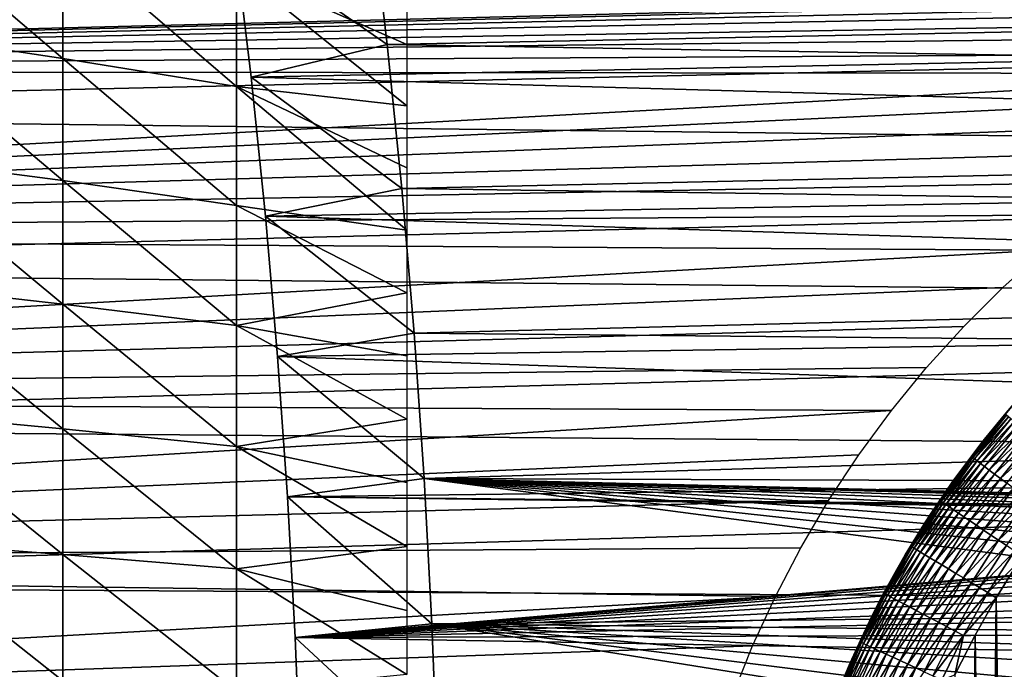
# Model space of a CAD drawing. Header units: millimetres. Extents: x -161 to 161, y -94 to 1149.
# Tile 624 of 656: x 140.07 to 144.98, y -55.59 to -52.35. Entities that reach past the tile are written whole.
import ezdxf

# ---------------------------------------------------------------- set-up
doc = ezdxf.new("R2010")
doc.units = ezdxf.units.MM
doc.header["$LTSCALE"] = 81.481481
for name, color, linetype in [('377', 7, 'CONTINUOUS'), ('378', 7, 'CONTINUOUS'), ('380', 7, 'CONTINUOUS'), ('384', 7, 'CONTINUOUS'), ('387', 7, 'CONTINUOUS'), ('389', 7, 'CONTINUOUS'), ('391', 7, 'CONTINUOUS')]:
    doc.layers.add(name, color=color, linetype=linetype)

msp = doc.modelspace()

# ---------------------------------------------------------------- linework, layer by layer
at = {"layer": '377', "color": 7, "linetype": 'CONTINUOUS', "true_color": 0xaaaaaa}
for points in [[(139.3975, -52.4063, -16.2535), (139.3975, -51.7875, -16.0445), (140.2805, -52.5383, -15.8363), (139.3975, -52.4063, -16.2535)], [(140.2805, -52.5383, -15.8363), (139.3975, -51.7875, -16.0445), (140.2805, -51.9354, -15.6327), (140.2805, -52.5383, -15.8363)], [(140.2805, -52.5383, -15.8363), (140.2805, -51.9354, -15.6327), (141.1485, -52.679, -15.3917), (140.2805, -52.5383, -15.8363)], [(141.1485, -52.679, -15.3917), (140.2805, -51.9354, -15.6327), (141.1485, -52.093, -15.1938), (141.1485, -52.679, -15.3917)], [(141.1485, -52.679, -15.3917), (141.1485, -52.093, -15.1938), (142, -52.7755, -14.9039), (141.1485, -52.679, -15.3917)], [(142, -52.7755, -14.9039), (141.1485, -52.093, -15.1938), (142, -52.4685, -14.802), (142, -52.7755, -14.9039)], [(142, -52.4685, -14.802), (141.1485, -52.093, -15.1938), (142, -52.1636, -14.6939), (142, -52.4685, -14.802)], [(139.3975, -53.0326, -16.4386), (139.3975, -52.4063, -16.2535), (140.2805, -53.1485, -16.0166), (139.3975, -53.0326, -16.4386)], [(140.2805, -53.1485, -16.0166), (139.3975, -52.4063, -16.2535), (140.2805, -52.5383, -15.8363), (140.2805, -53.1485, -16.0166)], [(140.2805, -53.1485, -16.0166), (140.2805, -52.5383, -15.8363), (141.1485, -53.2721, -15.567), (140.2805, -53.1485, -16.0166)], [(141.1485, -53.2721, -15.567), (140.2805, -52.5383, -15.8363), (141.1485, -52.679, -15.3917), (141.1485, -53.2721, -15.567)], [(141.1485, -53.2721, -15.567), (141.1485, -52.679, -15.3917), (142, -53.3954, -15.0885), (141.1485, -53.2721, -15.567)], [(142, -53.3954, -15.0885), (141.1485, -52.679, -15.3917), (142, -53.0845, -14.9994), (142, -53.3954, -15.0885)], [(142, -53.0845, -14.9994), (141.1485, -52.679, -15.3917), (142, -52.7755, -14.9039), (142, -53.0845, -14.9994)], [(139.3975, -53.6656, -16.5995), (139.3975, -53.0326, -16.4386), (140.2805, -53.7653, -16.1735), (139.3975, -53.6656, -16.5995)], [(140.2805, -53.7653, -16.1735), (139.3975, -53.0326, -16.4386), (140.2805, -53.1485, -16.0166), (140.2805, -53.7653, -16.1735)], [(140.2805, -53.7653, -16.1735), (140.2805, -53.1485, -16.0166), (141.1485, -53.8715, -15.7194), (140.2805, -53.7653, -16.1735)], [(141.1485, -53.8715, -15.7194), (140.2805, -53.1485, -16.0166), (141.1485, -53.2721, -15.567), (141.1485, -53.8715, -15.7194)], [(141.1485, -53.8715, -15.7194), (141.1485, -53.2721, -15.567), (142, -53.7082, -15.1711), (141.1485, -53.8715, -15.7194)], [(142, -53.7082, -15.1711), (141.1485, -53.2721, -15.567), (142, -53.3954, -15.0885), (142, -53.7082, -15.1711)], [(139.3975, -54.3042, -16.7361), (139.3975, -53.6656, -16.5995), (140.2805, -54.3875, -16.3066), (139.3975, -54.3042, -16.7361)], [(140.2805, -54.3875, -16.3066), (139.3975, -53.6656, -16.5995), (140.2805, -53.7653, -16.1735), (140.2805, -54.3875, -16.3066)], [(142, -54.0225, -15.2473), (141.1485, -53.8715, -15.7194), (142, -53.7082, -15.1711), (142, -54.0225, -15.2473)], [(140.2805, -54.3875, -16.3066), (140.2805, -53.7653, -16.1735), (141.1485, -54.4763, -15.8488), (140.2805, -54.3875, -16.3066)], [(141.1485, -54.4763, -15.8488), (140.2805, -53.7653, -16.1735), (141.1485, -53.8715, -15.7194), (141.1485, -54.4763, -15.8488)], [(141.1485, -54.4763, -15.8488), (141.1485, -53.8715, -15.7194), (142, -54.3384, -15.3169), (141.1485, -54.4763, -15.8488)], [(142, -54.3384, -15.3169), (141.1485, -53.8715, -15.7194), (142, -54.0225, -15.2473), (142, -54.3384, -15.3169)], [(139.3975, -54.9476, -16.8482), (139.3975, -54.3042, -16.7361), (140.2805, -55.0144, -16.4157), (139.3975, -54.9476, -16.8482)], [(140.2805, -55.0144, -16.4157), (139.3975, -54.3042, -16.7361), (140.2805, -54.3875, -16.3066), (140.2805, -55.0144, -16.4157)], [(142, -54.6556, -15.38), (141.1485, -54.4763, -15.8488), (142, -54.3384, -15.3169), (142, -54.6556, -15.38)], [(140.2805, -55.0144, -16.4157), (140.2805, -54.3875, -16.3066), (141.1485, -55.0856, -15.9549), (140.2805, -55.0144, -16.4157)], [(141.1485, -55.0856, -15.9549), (140.2805, -54.3875, -16.3066), (141.1485, -54.4763, -15.8488), (141.1485, -55.0856, -15.9549)], [(141.1485, -55.0856, -15.9549), (141.1485, -54.4763, -15.8488), (142, -54.9741, -15.4366), (141.1485, -55.0856, -15.9549)], [(142, -54.9741, -15.4366), (141.1485, -54.4763, -15.8488), (142, -54.6556, -15.38), (142, -54.9741, -15.4366)], [(139.3975, -55.5949, -16.9355), (139.3975, -54.9476, -16.8482), (140.2805, -55.6451, -16.5008), (139.3975, -55.5949, -16.9355)], [(140.2805, -55.6451, -16.5008), (139.3975, -54.9476, -16.8482), (140.2805, -55.0144, -16.4157), (140.2805, -55.6451, -16.5008)], [(142, -55.2937, -15.4865), (141.1485, -55.0856, -15.9549), (142, -54.9741, -15.4366), (142, -55.2937, -15.4865)], [(140.2805, -55.6451, -16.5008), (140.2805, -55.0144, -16.4157), (141.1485, -55.6985, -16.0376), (140.2805, -55.6451, -16.5008)], [(141.1485, -55.6985, -16.0376), (140.2805, -55.0144, -16.4157), (141.1485, -55.0856, -15.9549), (141.1485, -55.6985, -16.0376)], [(141.1485, -55.6985, -16.0376), (141.1485, -55.0856, -15.9549), (142, -55.6142, -15.5298), (141.1485, -55.6985, -16.0376)], [(142, -55.6142, -15.5298), (141.1485, -55.0856, -15.9549), (142, -55.2937, -15.4865), (142, -55.6142, -15.5298)]]:
    msp.add_3dface(points, dxfattribs=at)
at = {"layer": '378', "color": 7, "linetype": 'CONTINUOUS', "true_color": 0xaaaaaa}
for points in [[(131.8, -52.5986, 21.6421), (148.5176, -52.1782, 21.5418), (131.8, -51.7909, 21.4418), (131.8, -52.5986, 21.6421)], [(141.8174, -51.7564, -21.5324), (160.3087, -52.098, -21.6217), (141.9013, -52.4694, -21.7123), (141.8174, -51.7564, -21.5324)], [(160.3087, -52.098, -21.6217), (160.3087, -52.7814, -21.783), (141.9013, -52.4694, -21.7123), (160.3087, -52.098, -21.6217)], [(148.2377, -52.1992, 21.547), (148.5176, -52.1782, 21.5418), (131.8, -52.5986, 21.6421), (148.2377, -52.1992, 21.547)], [(147.9604, -52.2339, 21.5556), (148.2377, -52.1992, 21.547), (131.8, -52.5986, 21.6421), (147.9604, -52.2339, 21.5556)], [(147.6855, -52.2825, 21.5675), (147.9604, -52.2339, 21.5556), (131.8, -52.5986, 21.6421), (147.6855, -52.2825, 21.5675)], [(147.412, -52.3452, 21.5827), (147.6855, -52.2825, 21.5675), (131.8, -52.5986, 21.6421), (147.412, -52.3452, 21.5827)], [(147.1407, -52.4218, 21.601), (147.412, -52.3452, 21.5827), (131.8, -52.5986, 21.6421), (147.1407, -52.4218, 21.601)], [(146.8737, -52.5117, 21.6221), (147.1407, -52.4218, 21.601), (131.8, -52.5986, 21.6421), (146.8737, -52.5117, 21.6221)], [(141.9013, -52.4694, -21.7123), (160.3087, -52.7814, -21.783), (141.974, -53.1877, -21.8682), (141.9013, -52.4694, -21.7123)], [(146.6131, -52.6144, 21.6457), (146.8737, -52.5117, 21.6221), (131.8, -52.5986, 21.6421), (146.6131, -52.6144, 21.6457)], [(131.8, -53.4132, 21.812), (146.6131, -52.6144, 21.6457), (131.8, -52.5986, 21.6421), (131.8, -53.4132, 21.812)], [(146.3572, -52.7308, 21.6718), (146.6131, -52.6144, 21.6457), (131.8, -53.4132, 21.812), (146.3572, -52.7308, 21.6718)], [(146.1067, -52.8603, 21.7002), (146.3572, -52.7308, 21.6718), (131.8, -53.4132, 21.812), (146.1067, -52.8603, 21.7002)], [(160.3087, -52.7814, -21.783), (160.3087, -53.4433, -21.9177), (141.974, -53.1877, -21.8682), (160.3087, -52.7814, -21.783)], [(145.8636, -53.0018, 21.7302), (146.1067, -52.8603, 21.7002), (131.8, -53.4132, 21.812), (145.8636, -53.0018, 21.7302)], [(145.6298, -53.1543, 21.7615), (145.8636, -53.0018, 21.7302), (131.8, -53.4132, 21.812), (145.6298, -53.1543, 21.7615)], [(145.4036, -53.3192, 21.7941), (145.6298, -53.1543, 21.7615), (131.8, -53.4132, 21.812), (145.4036, -53.3192, 21.7941)], [(141.974, -53.1877, -21.8682), (160.3087, -53.4433, -21.9177), (142.0355, -53.91, -22.0002), (141.974, -53.1877, -21.8682)], [(145.1858, -53.4957, 21.8275), (145.4036, -53.3192, 21.7941), (131.8, -53.4132, 21.812), (145.1858, -53.4957, 21.8275)], [(131.8, -54.2336, 21.9514), (145.1858, -53.4957, 21.8275), (131.8, -53.4132, 21.812), (131.8, -54.2336, 21.9514)], [(160.3087, -53.4433, -21.9177), (160.3087, -54.0832, -22.0283), (142.0355, -53.91, -22.0002), (160.3087, -53.4433, -21.9177)], [(144.9782, -53.6819, 21.8612), (145.1858, -53.4957, 21.8275), (131.8, -54.2336, 21.9514), (144.9782, -53.6819, 21.8612)], [(144.782, -53.8767, 21.8947), (144.9782, -53.6819, 21.8612), (131.8, -54.2336, 21.9514), (144.782, -53.8767, 21.8947)], [(144.5959, -54.082, 21.9281), (144.782, -53.8767, 21.8947), (131.8, -54.2336, 21.9514), (144.5959, -54.082, 21.9281)], [(142.0355, -53.91, -22.0002), (160.3087, -54.0832, -22.0283), (142.0859, -54.6345, -22.1081), (142.0355, -53.91, -22.0002)], [(144.4205, -54.2963, 21.9608), (144.5959, -54.082, 21.9281), (131.8, -54.2336, 21.9514), (144.4205, -54.2963, 21.9608)], [(160.3087, -54.0832, -22.0283), (160.3087, -54.7035, -22.1172), (142.0859, -54.6345, -22.1081), (160.3087, -54.0832, -22.0283)], [(131.8, -55.0586, 22.0601), (144.4205, -54.2963, 21.9608), (131.8, -54.2336, 21.9514), (131.8, -55.0586, 22.0601)], [(144.2572, -54.5179, 21.9924), (144.4205, -54.2963, 21.9608), (131.8, -55.0586, 22.0601), (144.2572, -54.5179, 21.9924)], [(144.1064, -54.7458, 22.0226), (144.2572, -54.5179, 21.9924), (131.8, -55.0586, 22.0601), (144.1064, -54.7458, 22.0226)], [(142.0859, -54.6345, -22.1081), (160.3087, -54.7035, -22.1172), (148.8557, -54.8006, -22.1295), (142.0859, -54.6345, -22.1081)], [(142.125, -55.3602, -22.1921), (142.0859, -54.6345, -22.1081), (147.2095, -55.3068, -22.1866), (142.125, -55.3602, -22.1921)], [(147.2095, -55.3068, -22.1866), (142.0859, -54.6345, -22.1081), (147.3561, -55.2097, -22.1766), (147.2095, -55.3068, -22.1866)], [(147.3561, -55.2097, -22.1766), (142.0859, -54.6345, -22.1081), (147.5072, -55.1228, -22.1672), (147.3561, -55.2097, -22.1766)], [(147.5072, -55.1228, -22.1672), (142.0859, -54.6345, -22.1081), (147.6641, -55.0456, -22.1586), (147.5072, -55.1228, -22.1672)], [(147.6641, -55.0456, -22.1586), (142.0859, -54.6345, -22.1081), (147.8259, -54.9783, -22.1509), (147.6641, -55.0456, -22.1586)], [(147.8259, -54.9783, -22.1509), (142.0859, -54.6345, -22.1081), (147.9911, -54.9217, -22.1442), (147.8259, -54.9783, -22.1509)], [(147.9911, -54.9217, -22.1442), (142.0859, -54.6345, -22.1081), (148.1603, -54.8757, -22.1387), (147.9911, -54.9217, -22.1442)], [(148.1603, -54.8757, -22.1387), (142.0859, -54.6345, -22.1081), (148.3333, -54.8402, -22.1344), (148.1603, -54.8757, -22.1387)], [(148.3333, -54.8402, -22.1344), (142.0859, -54.6345, -22.1081), (148.5074, -54.8157, -22.1313), (148.3333, -54.8402, -22.1344)], [(148.5074, -54.8157, -22.1313), (142.0859, -54.6345, -22.1081), (148.6811, -54.8026, -22.1297), (148.5074, -54.8157, -22.1313)], [(148.6811, -54.8026, -22.1297), (142.0859, -54.6345, -22.1081), (148.8557, -54.8006, -22.1295), (148.6811, -54.8026, -22.1297)], [(143.9675, -54.9818, 22.0513), (144.1064, -54.7458, 22.0226), (131.8, -55.0586, 22.0601), (143.9675, -54.9818, 22.0513)], [(143.8409, -55.2243, 22.0781), (143.9675, -54.9818, 22.0513), (131.8, -55.0586, 22.0601), (143.8409, -55.2243, 22.0781)], [(131.8, -55.8871, 22.1378), (143.8409, -55.2243, 22.0781), (131.8, -55.0586, 22.0601), (131.8, -55.8871, 22.1378)], [(143.7274, -55.4712, 22.1027), (143.8409, -55.2243, 22.0781), (131.8, -55.8871, 22.1378), (143.7274, -55.4712, 22.1027)], [(147.0694, -55.4129, -22.1971), (142.125, -55.3602, -22.1921), (147.2095, -55.3068, -22.1866), (147.0694, -55.4129, -22.1971)], [(142.153, -56.0879, -22.252), (142.125, -55.3602, -22.1921), (146.4888, -56.0599, -22.2501), (142.153, -56.0879, -22.252)], [(146.4888, -56.0599, -22.2501), (142.125, -55.3602, -22.1921), (146.588, -55.9161, -22.2399), (146.4888, -56.0599, -22.2501)], [(146.588, -55.9161, -22.2399), (142.125, -55.3602, -22.1921), (146.6959, -55.7793, -22.2294), (146.588, -55.9161, -22.2399)], [(146.6959, -55.7793, -22.2294), (142.125, -55.3602, -22.1921), (146.8128, -55.6491, -22.2187), (146.6959, -55.7793, -22.2294)], [(146.8128, -55.6491, -22.2187), (142.125, -55.3602, -22.1921), (146.9375, -55.5268, -22.2078), (146.8128, -55.6491, -22.2187)], [(146.9375, -55.5268, -22.2078), (142.125, -55.3602, -22.1921), (147.0694, -55.4129, -22.1971), (146.9375, -55.5268, -22.2078)], [(143.6273, -55.7221, 22.1248), (143.7274, -55.4712, 22.1027), (131.8, -55.8871, 22.1378), (143.6273, -55.7221, 22.1248)]]:
    msp.add_3dface(points, dxfattribs=at)
at = {"layer": '380', "color": 7, "linetype": 'CONTINUOUS', "true_color": 0xaaaaaa}
for points in [[(141.2209, -52.6314, -20.2532), (156.3174, -52.3277, -19.6316), (141.138, -51.9417, -20.0755), (141.2209, -52.6314, -20.2532)], [(135.3, -52.0344, 20.2127), (156.3174, -52.3277, 19.5316), (135.3, -52.8075, 20.4075), (135.3, -52.0344, 20.2127)], [(156.3174, -52.3277, 19.5316), (156.3174, -53.0602, 19.7125), (135.3, -52.8075, 20.4075), (156.3174, -52.3277, 19.5316)], [(156.3174, -53.0603, -19.8125), (156.3174, -52.3277, -19.6316), (141.2209, -52.6314, -20.2532), (156.3174, -53.0603, -19.8125)], [(141.2928, -53.3265, -20.4073), (156.3174, -53.0603, -19.8125), (141.2209, -52.6314, -20.2532), (141.2928, -53.3265, -20.4073)], [(135.3, -52.8075, 20.4075), (156.3174, -53.0602, 19.7125), (135.3, -53.5874, 20.5728), (135.3, -52.8075, 20.4075)], [(156.3174, -53.0602, 19.7125), (156.3174, -53.7989, 19.8659), (135.3, -53.5874, 20.5728), (156.3174, -53.0602, 19.7125)], [(156.3174, -53.799, -19.9659), (156.3174, -53.0603, -19.8125), (141.2928, -53.3265, -20.4073), (156.3174, -53.799, -19.9659)], [(141.3535, -54.0257, -20.5376), (156.3174, -53.799, -19.9659), (141.2928, -53.3265, -20.4073), (141.3535, -54.0257, -20.5376)], [(135.3, -53.5874, 20.5728), (156.3174, -53.7989, 19.8659), (135.3, -54.373, 20.7083), (135.3, -53.5874, 20.5728)], [(156.3174, -53.7989, 19.8659), (156.3174, -54.5428, 19.9917), (135.3, -54.373, 20.7083), (156.3174, -53.7989, 19.8659)], [(156.3174, -54.5428, -20.0917), (156.3174, -53.799, -19.9659), (141.3535, -54.0257, -20.5376), (156.3174, -54.5428, -20.0917)], [(141.4033, -54.727, -20.6442), (156.3174, -54.5428, -20.0917), (141.3535, -54.0257, -20.5376), (141.4033, -54.727, -20.6442)], [(135.3, -54.373, 20.7083), (156.3174, -54.5428, 19.9917), (135.3, -55.1633, 20.8139), (135.3, -54.373, 20.7083)], [(156.3174, -54.5428, 19.9917), (156.3174, -55.2909, 20.0897), (135.3, -55.1633, 20.8139), (156.3174, -54.5428, 19.9917)], [(148.8529, -54.8006, -20.3918), (156.3174, -54.5428, -20.0917), (141.4033, -54.727, -20.6442), (148.8529, -54.8006, -20.3918)], [(148.6785, -54.8027, -20.3982), (148.8529, -54.8006, -20.3918), (141.4033, -54.727, -20.6442), (148.6785, -54.8027, -20.3982)], [(148.5051, -54.8159, -20.4061), (148.6785, -54.8027, -20.3982), (141.4033, -54.727, -20.6442), (148.5051, -54.8159, -20.4061)], [(141.4419, -55.4295, -20.7272), (148.5051, -54.8159, -20.4061), (141.4033, -54.727, -20.6442), (141.4419, -55.4295, -20.7272)], [(148.3313, -54.8405, -20.4155), (148.5051, -54.8159, -20.4061), (141.4419, -55.4295, -20.7272), (148.3313, -54.8405, -20.4155)], [(148.1587, -54.8761, -20.4263), (148.3313, -54.8405, -20.4155), (141.4419, -55.4295, -20.7272), (148.1587, -54.8761, -20.4263)], [(147.9899, -54.922, -20.4382), (148.1587, -54.8761, -20.4263), (141.4419, -55.4295, -20.7272), (147.9899, -54.922, -20.4382)], [(147.8251, -54.9786, -20.4512), (147.9899, -54.922, -20.4382), (141.4419, -55.4295, -20.7272), (147.8251, -54.9786, -20.4512)], [(147.6637, -55.0458, -20.4652), (147.8251, -54.9786, -20.4512), (141.4419, -55.4295, -20.7272), (147.6637, -55.0458, -20.4652)], [(147.5072, -55.1229, -20.48), (147.6637, -55.0458, -20.4652), (141.4419, -55.4295, -20.7272), (147.5072, -55.1229, -20.48)], [(147.3563, -55.2095, -20.4955), (147.5072, -55.1229, -20.48), (141.4419, -55.4295, -20.7272), (147.3563, -55.2095, -20.4955)], [(135.3, -55.1633, 20.8139), (156.3174, -55.2909, 20.0897), (135.3, -55.9569, 20.8895), (135.3, -55.1633, 20.8139)], [(147.2101, -55.3065, -20.5115), (147.3563, -55.2095, -20.4955), (141.4419, -55.4295, -20.7272), (147.2101, -55.3065, -20.5115)], [(156.3174, -55.2909, 20.0897), (156.3174, -56.0422, 20.1599), (135.3, -55.9569, 20.8895), (156.3174, -55.2909, 20.0897)], [(147.0702, -55.4123, -20.5277), (147.2101, -55.3065, -20.5115), (141.4419, -55.4295, -20.7272), (147.0702, -55.4123, -20.5277)], [(146.9384, -55.5259, -20.5439), (147.0702, -55.4123, -20.5277), (141.4419, -55.4295, -20.7272), (146.9384, -55.5259, -20.5439)], [(141.4696, -56.1341, -20.7864), (146.9384, -55.5259, -20.5439), (141.4419, -55.4295, -20.7272), (141.4696, -56.1341, -20.7864)], [(146.8139, -55.648, -20.5599), (146.9384, -55.5259, -20.5439), (141.4696, -56.1341, -20.7864), (146.8139, -55.648, -20.5599)]]:
    msp.add_3dface(points, dxfattribs=at)
at = {"layer": '384', "color": 7, "linetype": 'CONTINUOUS', "true_color": 0xaaaaaa}
for points in [[(141.8174, -51.7564, -21.5324), (141.9013, -52.4694, -21.7123), (141.138, -51.9417, -20.0755), (141.8174, -51.7564, -21.5324)], [(141.9013, -52.4694, -21.7123), (141.2209, -52.6314, -20.2532), (141.138, -51.9417, -20.0755), (141.9013, -52.4694, -21.7123)], [(141.9013, -52.4694, -21.7123), (141.974, -53.1877, -21.8682), (141.2209, -52.6314, -20.2532), (141.9013, -52.4694, -21.7123)], [(141.974, -53.1877, -21.8682), (141.2928, -53.3265, -20.4073), (141.2209, -52.6314, -20.2532), (141.974, -53.1877, -21.8682)], [(141.974, -53.1877, -21.8682), (142.0355, -53.91, -22.0002), (141.2928, -53.3265, -20.4073), (141.974, -53.1877, -21.8682)], [(142.0355, -53.91, -22.0002), (141.3535, -54.0257, -20.5376), (141.2928, -53.3265, -20.4073), (142.0355, -53.91, -22.0002)], [(142.0355, -53.91, -22.0002), (142.0859, -54.6345, -22.1081), (141.3535, -54.0257, -20.5376), (142.0355, -53.91, -22.0002)], [(142.0859, -54.6345, -22.1081), (141.4033, -54.727, -20.6442), (141.3535, -54.0257, -20.5376), (142.0859, -54.6345, -22.1081)], [(142.0859, -54.6345, -22.1081), (142.125, -55.3602, -22.1921), (141.4033, -54.727, -20.6442), (142.0859, -54.6345, -22.1081)], [(142.125, -55.3602, -22.1921), (141.4419, -55.4295, -20.7272), (141.4033, -54.727, -20.6442), (142.125, -55.3602, -22.1921)], [(142.125, -55.3602, -22.1921), (142.153, -56.0879, -22.252), (141.4419, -55.4295, -20.7272), (142.125, -55.3602, -22.1921)], [(142.153, -56.0879, -22.252), (141.4696, -56.1341, -20.7864), (141.4419, -55.4295, -20.7272), (142.153, -56.0879, -22.252)]]:
    msp.add_3dface(points, dxfattribs=at)
at = {"layer": '387', "color": 7, "linetype": 'CONTINUOUS', "true_color": 0xaaaaaa}
for points in [[(144.9434, -55.2305, 61.95), (145.0085, -59.9752, 61.95), (145.0542, -55.0549, 61.95), (144.9434, -55.2305, 61.95)], [(144.8387, -55.4171, 61.95), (144.8989, -59.794, 61.95), (144.9434, -55.2305, 61.95), (144.8387, -55.4171, 61.95)], [(144.8989, -59.794, 61.95), (145.0085, -59.9752, 61.95), (144.9434, -55.2305, 61.95), (144.8989, -59.794, 61.95)], [(144.738, -55.6147, 61.95), (144.7959, -59.6014, 61.95), (144.8387, -55.4171, 61.95), (144.738, -55.6147, 61.95)], [(144.7959, -59.6014, 61.95), (144.8989, -59.794, 61.95), (144.8387, -55.4171, 61.95), (144.7959, -59.6014, 61.95)]]:
    msp.add_3dface(points, dxfattribs=at)
at = {"layer": '389', "color": 7, "linetype": 'CONTINUOUS', "true_color": 0xaaaaaa}
for points in [[(144.8864, -54.4381, 22.441), (144.9944, -54.3069, 61.45), (145.0555, -54.2366, 22.4058), (144.8864, -54.4381, 22.441)], [(144.8624, -54.4686, 61.45), (144.9944, -54.3069, 61.45), (144.8864, -54.4381, 22.441), (144.8624, -54.4686, 61.45)], [(144.7285, -54.6478, 22.4752), (144.8624, -54.4686, 61.45), (144.8864, -54.4381, 22.441), (144.7285, -54.6478, 22.4752)], [(144.7337, -54.6404, 61.45), (144.8624, -54.4686, 61.45), (144.7285, -54.6478, 22.4752), (144.7337, -54.6404, 61.45)], [(144.5821, -54.865, 22.5073), (144.6091, -54.823, 61.45), (144.7285, -54.6478, 22.4752), (144.5821, -54.865, 22.5073)], [(144.6091, -54.823, 61.45), (144.7337, -54.6404, 61.45), (144.7285, -54.6478, 22.4752), (144.6091, -54.823, 61.45)], [(144.4894, -55.0166, 61.45), (144.6091, -54.823, 61.45), (144.5821, -54.865, 22.5073), (144.4894, -55.0166, 61.45)], [(144.4475, -55.0891, 22.5381), (144.4894, -55.0166, 61.45), (144.5821, -54.865, 22.5073), (144.4475, -55.0891, 22.5381)], [(144.3752, -55.2217, 61.45), (144.4894, -55.0166, 61.45), (144.4475, -55.0891, 22.5381), (144.3752, -55.2217, 61.45)], [(144.3251, -55.3195, 22.5673), (144.3752, -55.2217, 61.45), (144.4475, -55.0891, 22.5381), (144.3251, -55.3195, 22.5673)], [(144.2679, -55.4382, 61.45), (144.3752, -55.2217, 61.45), (144.3251, -55.3195, 22.5673), (144.2679, -55.4382, 61.45)], [(144.2151, -55.5554, 22.5941), (144.2679, -55.4382, 61.45), (144.3251, -55.3195, 22.5673), (144.2151, -55.5554, 22.5941)], [(144.1689, -55.6651, 61.45), (144.2679, -55.4382, 61.45), (144.2151, -55.5554, 22.5941), (144.1689, -55.6651, 61.45)], [(144.1177, -55.7961, 22.6179), (144.1689, -55.6651, 61.45), (144.2151, -55.5554, 22.5941), (144.1177, -55.7961, 22.6179)]]:
    msp.add_3dface(points, dxfattribs=at)
at = {"layer": '391', "color": 7, "linetype": 'CONTINUOUS', "true_color": 0xaaaaaa}
for points in [[(144.9944, -54.3069, 61.45), (144.8624, -54.4686, 61.45), (144.991, -54.3146, 61.499), (144.9944, -54.3069, 61.45)], [(144.8624, -54.4686, 61.45), (144.8215, -54.5256, 61.499), (144.991, -54.3146, 61.499), (144.8624, -54.4686, 61.45)], [(144.8215, -54.5256, 61.499), (144.9965, -54.3193, 61.5476), (144.991, -54.3146, 61.499), (144.8215, -54.5256, 61.499)], [(144.8272, -54.5299, 61.5476), (144.9965, -54.3193, 61.5476), (144.8215, -54.5256, 61.499), (144.8272, -54.5299, 61.5476)], [(144.8272, -54.5299, 61.5476), (145.0056, -54.327, 61.5952), (144.9965, -54.3193, 61.5476), (144.8272, -54.5299, 61.5476)], [(144.8367, -54.5372, 61.5952), (145.0056, -54.327, 61.5952), (144.8272, -54.5299, 61.5476), (144.8367, -54.5372, 61.5952)], [(144.8367, -54.5372, 61.5952), (145.0182, -54.3377, 61.6415), (145.0056, -54.327, 61.5952), (144.8367, -54.5372, 61.5952)], [(144.8499, -54.5472, 61.6415), (145.0182, -54.3377, 61.6415), (144.8367, -54.5372, 61.5952), (144.8499, -54.5472, 61.6415)], [(144.8499, -54.5472, 61.6415), (145.0343, -54.3514, 61.6859), (145.0182, -54.3377, 61.6415), (144.8499, -54.5472, 61.6415)], [(144.8666, -54.5599, 61.6859), (145.0343, -54.3514, 61.6859), (144.8499, -54.5472, 61.6415), (144.8666, -54.5599, 61.6859)], [(144.8666, -54.5599, 61.6859), (145.0535, -54.3677, 61.728), (145.0343, -54.3514, 61.6859), (144.8666, -54.5599, 61.6859)], [(144.8867, -54.5752, 61.728), (145.0535, -54.3677, 61.728), (144.8666, -54.5599, 61.6859), (144.8867, -54.5752, 61.728)], [(144.8867, -54.5752, 61.728), (145.0758, -54.3867, 61.7674), (145.0535, -54.3677, 61.728), (144.8867, -54.5752, 61.728)], [(144.91, -54.5929, 61.7674), (145.0758, -54.3867, 61.7674), (144.8867, -54.5752, 61.728), (144.91, -54.5929, 61.7674)], [(144.91, -54.5929, 61.7674), (145.101, -54.408, 61.8038), (145.0758, -54.3867, 61.7674), (144.91, -54.5929, 61.7674)], [(144.9363, -54.6129, 61.8038), (145.101, -54.408, 61.8038), (144.91, -54.5929, 61.7674), (144.9363, -54.6129, 61.8038)], [(144.9363, -54.6129, 61.8038), (145.1288, -54.4316, 61.8368), (145.101, -54.408, 61.8038), (144.9363, -54.6129, 61.8038)], [(144.9653, -54.6349, 61.8368), (145.1288, -54.4316, 61.8368), (144.9363, -54.6129, 61.8038), (144.9653, -54.6349, 61.8368)], [(144.9653, -54.6349, 61.8368), (145.1588, -54.4572, 61.866), (145.1288, -54.4316, 61.8368), (144.9653, -54.6349, 61.8368)], [(144.9967, -54.6588, 61.866), (145.1588, -54.4572, 61.866), (144.9653, -54.6349, 61.8368), (144.9967, -54.6588, 61.866)], [(144.8624, -54.4686, 61.45), (144.7337, -54.6404, 61.45), (144.8215, -54.5256, 61.499), (144.8624, -54.4686, 61.45)], [(144.7337, -54.6404, 61.45), (144.6635, -54.7454, 61.499), (144.8215, -54.5256, 61.499), (144.7337, -54.6404, 61.45)], [(144.6635, -54.7454, 61.499), (144.8272, -54.5299, 61.5476), (144.8215, -54.5256, 61.499), (144.6635, -54.7454, 61.499)], [(144.6695, -54.7495, 61.5476), (144.8272, -54.5299, 61.5476), (144.6635, -54.7454, 61.499), (144.6695, -54.7495, 61.5476)], [(144.6695, -54.7495, 61.5476), (144.8367, -54.5372, 61.5952), (144.8272, -54.5299, 61.5476), (144.6695, -54.7495, 61.5476)], [(144.6794, -54.7562, 61.5952), (144.8367, -54.5372, 61.5952), (144.6695, -54.7495, 61.5476), (144.6794, -54.7562, 61.5952)], [(144.6794, -54.7562, 61.5952), (144.8499, -54.5472, 61.6415), (144.8367, -54.5372, 61.5952), (144.6794, -54.7562, 61.5952)], [(144.6931, -54.7655, 61.6415), (144.8499, -54.5472, 61.6415), (144.6794, -54.7562, 61.5952), (144.6931, -54.7655, 61.6415)], [(144.6931, -54.7655, 61.6415), (144.8666, -54.5599, 61.6859), (144.8499, -54.5472, 61.6415), (144.6931, -54.7655, 61.6415)], [(144.7105, -54.7773, 61.6859), (144.8666, -54.5599, 61.6859), (144.6931, -54.7655, 61.6415), (144.7105, -54.7773, 61.6859)], [(144.7105, -54.7773, 61.6859), (144.8867, -54.5752, 61.728), (144.8666, -54.5599, 61.6859), (144.7105, -54.7773, 61.6859)], [(144.7314, -54.7914, 61.728), (144.8867, -54.5752, 61.728), (144.7105, -54.7773, 61.6859), (144.7314, -54.7914, 61.728)], [(144.7314, -54.7914, 61.728), (144.91, -54.5929, 61.7674), (144.8867, -54.5752, 61.728), (144.7314, -54.7914, 61.728)], [(144.7557, -54.8079, 61.7674), (144.91, -54.5929, 61.7674), (144.7314, -54.7914, 61.728), (144.7557, -54.8079, 61.7674)], [(144.7557, -54.8079, 61.7674), (144.9363, -54.6129, 61.8038), (144.91, -54.5929, 61.7674), (144.7557, -54.8079, 61.7674)], [(144.7337, -54.6404, 61.45), (144.6091, -54.823, 61.45), (144.6635, -54.7454, 61.499), (144.7337, -54.6404, 61.45)], [(144.783, -54.8264, 61.8038), (144.9363, -54.6129, 61.8038), (144.7557, -54.8079, 61.7674), (144.783, -54.8264, 61.8038)], [(144.783, -54.8264, 61.8038), (144.9653, -54.6349, 61.8368), (144.9363, -54.6129, 61.8038), (144.783, -54.8264, 61.8038)], [(144.8131, -54.8468, 61.8368), (144.9653, -54.6349, 61.8368), (144.783, -54.8264, 61.8038), (144.8131, -54.8468, 61.8368)], [(144.8131, -54.8468, 61.8368), (144.9967, -54.6588, 61.866), (144.9653, -54.6349, 61.8368), (144.8131, -54.8468, 61.8368)], [(144.8458, -54.869, 61.866), (144.9967, -54.6588, 61.866), (144.8131, -54.8468, 61.8368), (144.8458, -54.869, 61.866)], [(144.8458, -54.869, 61.866), (145.0303, -54.6843, 61.8912), (144.9967, -54.6588, 61.866), (144.8458, -54.869, 61.866)], [(144.8807, -54.8926, 61.8912), (145.0303, -54.6843, 61.8912), (144.8458, -54.869, 61.866), (144.8807, -54.8926, 61.8912)], [(144.8807, -54.8926, 61.8912), (145.0657, -54.7112, 61.9122), (145.0303, -54.6843, 61.8912), (144.8807, -54.8926, 61.8912)], [(144.6091, -54.823, 61.45), (144.5178, -54.9735, 61.499), (144.6635, -54.7454, 61.499), (144.6091, -54.823, 61.45)], [(144.5178, -54.9735, 61.499), (144.6695, -54.7495, 61.5476), (144.6635, -54.7454, 61.499), (144.5178, -54.9735, 61.499)], [(144.524, -54.9772, 61.5476), (144.6695, -54.7495, 61.5476), (144.5178, -54.9735, 61.499), (144.524, -54.9772, 61.5476)], [(144.524, -54.9772, 61.5476), (144.6794, -54.7562, 61.5952), (144.6695, -54.7495, 61.5476), (144.524, -54.9772, 61.5476)], [(144.5342, -54.9833, 61.5952), (144.6794, -54.7562, 61.5952), (144.524, -54.9772, 61.5476), (144.5342, -54.9833, 61.5952)], [(144.5342, -54.9833, 61.5952), (144.6931, -54.7655, 61.6415), (144.6794, -54.7562, 61.5952), (144.5342, -54.9833, 61.5952)], [(144.9175, -54.9176, 61.9122), (145.0657, -54.7112, 61.9122), (144.8807, -54.8926, 61.8912), (144.9175, -54.9176, 61.9122)], [(144.9175, -54.9176, 61.9122), (145.1025, -54.7392, 61.9286), (145.0657, -54.7112, 61.9122), (144.9175, -54.9176, 61.9122)], [(144.9558, -54.9435, 61.9286), (145.1025, -54.7392, 61.9286), (144.9175, -54.9176, 61.9122), (144.9558, -54.9435, 61.9286)], [(144.9558, -54.9435, 61.9286), (145.1404, -54.7681, 61.9405), (145.1025, -54.7392, 61.9286), (144.9558, -54.9435, 61.9286)], [(144.5484, -54.9919, 61.6415), (144.6931, -54.7655, 61.6415), (144.5342, -54.9833, 61.5952), (144.5484, -54.9919, 61.6415)], [(144.5484, -54.9919, 61.6415), (144.7105, -54.7773, 61.6859), (144.6931, -54.7655, 61.6415), (144.5484, -54.9919, 61.6415)], [(144.5664, -55.0027, 61.6859), (144.7105, -54.7773, 61.6859), (144.5484, -54.9919, 61.6415), (144.5664, -55.0027, 61.6859)], [(144.5664, -55.0027, 61.6859), (144.7314, -54.7914, 61.728), (144.7105, -54.7773, 61.6859), (144.5664, -55.0027, 61.6859)], [(144.588, -55.0157, 61.728), (144.7314, -54.7914, 61.728), (144.5664, -55.0027, 61.6859), (144.588, -55.0157, 61.728)], [(144.588, -55.0157, 61.728), (144.7557, -54.8079, 61.7674), (144.7314, -54.7914, 61.728), (144.588, -55.0157, 61.728)], [(144.9952, -54.9703, 61.9405), (145.1404, -54.7681, 61.9405), (144.9558, -54.9435, 61.9286), (144.9952, -54.9703, 61.9405)], [(144.6091, -54.823, 61.45), (144.4894, -55.0166, 61.45), (144.5178, -54.9735, 61.499), (144.6091, -54.823, 61.45)], [(144.6131, -55.0308, 61.7674), (144.7557, -54.8079, 61.7674), (144.588, -55.0157, 61.728), (144.6131, -55.0308, 61.7674)], [(144.6131, -55.0308, 61.7674), (144.783, -54.8264, 61.8038), (144.7557, -54.8079, 61.7674), (144.6131, -55.0308, 61.7674)], [(144.6414, -55.0479, 61.8038), (144.783, -54.8264, 61.8038), (144.6131, -55.0308, 61.7674), (144.6414, -55.0479, 61.8038)], [(144.6414, -55.0479, 61.8038), (144.8131, -54.8468, 61.8368), (144.783, -54.8264, 61.8038), (144.6414, -55.0479, 61.8038)], [(144.6726, -55.0666, 61.8368), (144.8131, -54.8468, 61.8368), (144.6414, -55.0479, 61.8038), (144.6726, -55.0666, 61.8368)], [(144.6726, -55.0666, 61.8368), (144.8458, -54.869, 61.866), (144.8131, -54.8468, 61.8368), (144.6726, -55.0666, 61.8368)], [(144.7064, -55.087, 61.866), (144.8458, -54.869, 61.866), (144.6726, -55.0666, 61.8368), (144.7064, -55.087, 61.866)], [(144.7064, -55.087, 61.866), (144.8807, -54.8926, 61.8912), (144.8458, -54.869, 61.866), (144.7064, -55.087, 61.866)], [(144.7426, -55.1087, 61.8912), (144.8807, -54.8926, 61.8912), (144.7064, -55.087, 61.866), (144.7426, -55.1087, 61.8912)], [(144.7426, -55.1087, 61.8912), (144.9175, -54.9176, 61.9122), (144.8807, -54.8926, 61.8912), (144.7426, -55.1087, 61.8912)], [(144.7806, -55.1316, 61.9122), (144.9175, -54.9176, 61.9122), (144.7426, -55.1087, 61.8912), (144.7806, -55.1316, 61.9122)], [(144.7806, -55.1316, 61.9122), (144.9558, -54.9435, 61.9286), (144.9175, -54.9176, 61.9122), (144.7806, -55.1316, 61.9122)], [(144.8203, -55.1555, 61.9286), (144.9558, -54.9435, 61.9286), (144.7806, -55.1316, 61.9122), (144.8203, -55.1555, 61.9286)], [(144.8203, -55.1555, 61.9286), (144.9952, -54.9703, 61.9405), (144.9558, -54.9435, 61.9286), (144.8203, -55.1555, 61.9286)], [(144.4894, -55.0166, 61.45), (144.3846, -55.2091, 61.499), (144.5178, -54.9735, 61.499), (144.4894, -55.0166, 61.45)], [(144.3846, -55.2091, 61.499), (144.524, -54.9772, 61.5476), (144.5178, -54.9735, 61.499), (144.3846, -55.2091, 61.499)], [(144.3909, -55.2125, 61.5476), (144.524, -54.9772, 61.5476), (144.3846, -55.2091, 61.499), (144.3909, -55.2125, 61.5476)], [(144.3909, -55.2125, 61.5476), (144.5342, -54.9833, 61.5952), (144.524, -54.9772, 61.5476), (144.3909, -55.2125, 61.5476)], [(144.4015, -55.2181, 61.5952), (144.5342, -54.9833, 61.5952), (144.3909, -55.2125, 61.5476), (144.4015, -55.2181, 61.5952)], [(144.4015, -55.2181, 61.5952), (144.5484, -54.9919, 61.6415), (144.5342, -54.9833, 61.5952), (144.4015, -55.2181, 61.5952)], [(144.4161, -55.2258, 61.6415), (144.5484, -54.9919, 61.6415), (144.4015, -55.2181, 61.5952), (144.4161, -55.2258, 61.6415)], [(144.4161, -55.2258, 61.6415), (144.5664, -55.0027, 61.6859), (144.5484, -54.9919, 61.6415), (144.4161, -55.2258, 61.6415)], [(144.4347, -55.2357, 61.6859), (144.5664, -55.0027, 61.6859), (144.4161, -55.2258, 61.6415), (144.4347, -55.2357, 61.6859)], [(144.4347, -55.2357, 61.6859), (144.588, -55.0157, 61.728), (144.5664, -55.0027, 61.6859), (144.4347, -55.2357, 61.6859)], [(144.8611, -55.1801, 61.9405), (144.9952, -54.9703, 61.9405), (144.8203, -55.1555, 61.9286), (144.8611, -55.1801, 61.9405)], [(144.8611, -55.1801, 61.9405), (145.0354, -54.9976, 61.9477), (144.9952, -54.9703, 61.9405), (144.8611, -55.1801, 61.9405)], [(144.9028, -55.2051, 61.9477), (145.0354, -54.9976, 61.9477), (144.8611, -55.1801, 61.9405), (144.9028, -55.2051, 61.9477)], [(144.9028, -55.2051, 61.9477), (145.0542, -55.0549, 61.95), (145.0354, -54.9976, 61.9477), (144.9028, -55.2051, 61.9477)], [(144.4894, -55.0166, 61.45), (144.3752, -55.2217, 61.45), (144.3846, -55.2091, 61.499), (144.4894, -55.0166, 61.45)], [(144.457, -55.2475, 61.728), (144.588, -55.0157, 61.728), (144.4347, -55.2357, 61.6859), (144.457, -55.2475, 61.728)], [(144.457, -55.2475, 61.728), (144.6131, -55.0308, 61.7674), (144.588, -55.0157, 61.728), (144.457, -55.2475, 61.728)], [(144.4829, -55.2612, 61.7674), (144.6131, -55.0308, 61.7674), (144.457, -55.2475, 61.728), (144.4829, -55.2612, 61.7674)], [(144.4829, -55.2612, 61.7674), (144.6414, -55.0479, 61.8038), (144.6131, -55.0308, 61.7674), (144.4829, -55.2612, 61.7674)], [(144.5121, -55.2767, 61.8038), (144.6414, -55.0479, 61.8038), (144.4829, -55.2612, 61.7674), (144.5121, -55.2767, 61.8038)], [(144.5121, -55.2767, 61.8038), (144.6726, -55.0666, 61.8368), (144.6414, -55.0479, 61.8038), (144.5121, -55.2767, 61.8038)], [(144.5442, -55.2937, 61.8368), (144.6726, -55.0666, 61.8368), (144.5121, -55.2767, 61.8038), (144.5442, -55.2937, 61.8368)], [(144.5442, -55.2937, 61.8368), (144.7064, -55.087, 61.866), (144.6726, -55.0666, 61.8368), (144.5442, -55.2937, 61.8368)], [(144.5791, -55.3122, 61.866), (144.7064, -55.087, 61.866), (144.5442, -55.2937, 61.8368), (144.5791, -55.3122, 61.866)], [(144.5791, -55.3122, 61.866), (144.7426, -55.1087, 61.8912), (144.7064, -55.087, 61.866), (144.5791, -55.3122, 61.866)], [(144.9434, -55.2305, 61.95), (145.0542, -55.0549, 61.95), (144.9028, -55.2051, 61.9477), (144.9434, -55.2305, 61.95)], [(144.6164, -55.332, 61.8912), (144.7426, -55.1087, 61.8912), (144.5791, -55.3122, 61.866), (144.6164, -55.332, 61.8912)], [(144.6164, -55.332, 61.8912), (144.7806, -55.1316, 61.9122), (144.7426, -55.1087, 61.8912), (144.6164, -55.332, 61.8912)], [(144.6556, -55.3528, 61.9122), (144.7806, -55.1316, 61.9122), (144.6164, -55.332, 61.8912), (144.6556, -55.3528, 61.9122)], [(144.6556, -55.3528, 61.9122), (144.8203, -55.1555, 61.9286), (144.7806, -55.1316, 61.9122), (144.6556, -55.3528, 61.9122)], [(144.6965, -55.3745, 61.9286), (144.8203, -55.1555, 61.9286), (144.6556, -55.3528, 61.9122), (144.6965, -55.3745, 61.9286)], [(144.6965, -55.3745, 61.9286), (144.8611, -55.1801, 61.9405), (144.8203, -55.1555, 61.9286), (144.6965, -55.3745, 61.9286)], [(144.7386, -55.3968, 61.9405), (144.8611, -55.1801, 61.9405), (144.6965, -55.3745, 61.9286), (144.7386, -55.3968, 61.9405)], [(144.7386, -55.3968, 61.9405), (144.9028, -55.2051, 61.9477), (144.8611, -55.1801, 61.9405), (144.7386, -55.3968, 61.9405)], [(144.2679, -55.4382, 61.45), (144.2643, -55.4516, 61.499), (144.3846, -55.2091, 61.499), (144.2679, -55.4382, 61.45)], [(144.2643, -55.4516, 61.499), (144.3909, -55.2125, 61.5476), (144.3846, -55.2091, 61.499), (144.2643, -55.4516, 61.499)], [(144.2709, -55.4546, 61.5476), (144.3909, -55.2125, 61.5476), (144.2643, -55.4516, 61.499), (144.2709, -55.4546, 61.5476)], [(144.3752, -55.2217, 61.45), (144.2679, -55.4382, 61.45), (144.3846, -55.2091, 61.499), (144.3752, -55.2217, 61.45)], [(144.2709, -55.4546, 61.5476), (144.4015, -55.2181, 61.5952), (144.3909, -55.2125, 61.5476), (144.2709, -55.4546, 61.5476)], [(144.2817, -55.4596, 61.5952), (144.4015, -55.2181, 61.5952), (144.2709, -55.4546, 61.5476), (144.2817, -55.4596, 61.5952)], [(144.2817, -55.4596, 61.5952), (144.4161, -55.2258, 61.6415), (144.4015, -55.2181, 61.5952), (144.2817, -55.4596, 61.5952)], [(144.2967, -55.4666, 61.6415), (144.4161, -55.2258, 61.6415), (144.2817, -55.4596, 61.5952), (144.2967, -55.4666, 61.6415)], [(144.2967, -55.4666, 61.6415), (144.4347, -55.2357, 61.6859), (144.4161, -55.2258, 61.6415), (144.2967, -55.4666, 61.6415)], [(144.3158, -55.4754, 61.6859), (144.4347, -55.2357, 61.6859), (144.2967, -55.4666, 61.6415), (144.3158, -55.4754, 61.6859)], [(144.3158, -55.4754, 61.6859), (144.457, -55.2475, 61.728), (144.4347, -55.2357, 61.6859), (144.3158, -55.4754, 61.6859)], [(144.3387, -55.486, 61.728), (144.457, -55.2475, 61.728), (144.3158, -55.4754, 61.6859), (144.3387, -55.486, 61.728)], [(144.3387, -55.486, 61.728), (144.4829, -55.2612, 61.7674), (144.457, -55.2475, 61.728), (144.3387, -55.486, 61.728)], [(144.7815, -55.4195, 61.9477), (144.9028, -55.2051, 61.9477), (144.7386, -55.3968, 61.9405), (144.7815, -55.4195, 61.9477)], [(144.7815, -55.4195, 61.9477), (144.9434, -55.2305, 61.95), (144.9028, -55.2051, 61.9477), (144.7815, -55.4195, 61.9477)], [(144.8387, -55.4171, 61.95), (144.9434, -55.2305, 61.95), (144.7815, -55.4195, 61.9477), (144.8387, -55.4171, 61.95)], [(144.3653, -55.4983, 61.7674), (144.4829, -55.2612, 61.7674), (144.3387, -55.486, 61.728), (144.3653, -55.4983, 61.7674)], [(144.3653, -55.4983, 61.7674), (144.5121, -55.2767, 61.8038), (144.4829, -55.2612, 61.7674), (144.3653, -55.4983, 61.7674)], [(144.3953, -55.5122, 61.8038), (144.5121, -55.2767, 61.8038), (144.3653, -55.4983, 61.7674), (144.3953, -55.5122, 61.8038)], [(144.3953, -55.5122, 61.8038), (144.5442, -55.2937, 61.8368), (144.5121, -55.2767, 61.8038), (144.3953, -55.5122, 61.8038)], [(144.4283, -55.5274, 61.8368), (144.5442, -55.2937, 61.8368), (144.3953, -55.5122, 61.8038), (144.4283, -55.5274, 61.8368)], [(144.4283, -55.5274, 61.8368), (144.5791, -55.3122, 61.866), (144.5442, -55.2937, 61.8368), (144.4283, -55.5274, 61.8368)], [(144.4641, -55.544, 61.866), (144.5791, -55.3122, 61.866), (144.4283, -55.5274, 61.8368), (144.4641, -55.544, 61.866)], [(144.4641, -55.544, 61.866), (144.6164, -55.332, 61.8912), (144.5791, -55.3122, 61.866), (144.4641, -55.544, 61.866)], [(144.5024, -55.5617, 61.8912), (144.6164, -55.332, 61.8912), (144.4641, -55.544, 61.866), (144.5024, -55.5617, 61.8912)], [(144.5024, -55.5617, 61.8912), (144.6556, -55.3528, 61.9122), (144.6164, -55.332, 61.8912), (144.5024, -55.5617, 61.8912)], [(144.5427, -55.5804, 61.9122), (144.6556, -55.3528, 61.9122), (144.5024, -55.5617, 61.8912), (144.5427, -55.5804, 61.9122)], [(144.5427, -55.5804, 61.9122), (144.6965, -55.3745, 61.9286), (144.6556, -55.3528, 61.9122), (144.5427, -55.5804, 61.9122)], [(144.5847, -55.5998, 61.9286), (144.6965, -55.3745, 61.9286), (144.5427, -55.5804, 61.9122), (144.5847, -55.5998, 61.9286)], [(144.5847, -55.5998, 61.9286), (144.7386, -55.3968, 61.9405), (144.6965, -55.3745, 61.9286), (144.5847, -55.5998, 61.9286)], [(144.2679, -55.4382, 61.45), (144.1689, -55.6651, 61.45), (144.2643, -55.4516, 61.499), (144.2679, -55.4382, 61.45)], [(144.628, -55.6198, 61.9405), (144.7386, -55.3968, 61.9405), (144.5847, -55.5998, 61.9286), (144.628, -55.6198, 61.9405)], [(144.628, -55.6198, 61.9405), (144.7815, -55.4195, 61.9477), (144.7386, -55.3968, 61.9405), (144.628, -55.6198, 61.9405)], [(144.6721, -55.6402, 61.9477), (144.7815, -55.4195, 61.9477), (144.628, -55.6198, 61.9405), (144.6721, -55.6402, 61.9477)], [(144.6721, -55.6402, 61.9477), (144.738, -55.6147, 61.95), (144.7815, -55.4195, 61.9477), (144.6721, -55.6402, 61.9477)], [(144.738, -55.6147, 61.95), (144.8387, -55.4171, 61.95), (144.7815, -55.4195, 61.9477), (144.738, -55.6147, 61.95)], [(144.1689, -55.6651, 61.45), (144.1574, -55.7002, 61.499), (144.2643, -55.4516, 61.499), (144.1689, -55.6651, 61.45)], [(144.1574, -55.7002, 61.499), (144.2709, -55.4546, 61.5476), (144.2643, -55.4516, 61.499), (144.1574, -55.7002, 61.499)], [(144.1641, -55.7029, 61.5476), (144.2709, -55.4546, 61.5476), (144.1574, -55.7002, 61.499), (144.1641, -55.7029, 61.5476)], [(144.1641, -55.7029, 61.5476), (144.2817, -55.4596, 61.5952), (144.2709, -55.4546, 61.5476), (144.1641, -55.7029, 61.5476)], [(144.1751, -55.7073, 61.5952), (144.2817, -55.4596, 61.5952), (144.1641, -55.7029, 61.5476), (144.1751, -55.7073, 61.5952)], [(144.1751, -55.7073, 61.5952), (144.2967, -55.4666, 61.6415), (144.2817, -55.4596, 61.5952), (144.1751, -55.7073, 61.5952)], [(144.1905, -55.7134, 61.6415), (144.2967, -55.4666, 61.6415), (144.1751, -55.7073, 61.5952), (144.1905, -55.7134, 61.6415)], [(144.1905, -55.7134, 61.6415), (144.3158, -55.4754, 61.6859), (144.2967, -55.4666, 61.6415), (144.1905, -55.7134, 61.6415)], [(144.2101, -55.7212, 61.6859), (144.3158, -55.4754, 61.6859), (144.1905, -55.7134, 61.6415), (144.2101, -55.7212, 61.6859)], [(144.2101, -55.7212, 61.6859), (144.3387, -55.486, 61.728), (144.3158, -55.4754, 61.6859), (144.2101, -55.7212, 61.6859)], [(144.2335, -55.7306, 61.728), (144.3387, -55.486, 61.728), (144.2101, -55.7212, 61.6859), (144.2335, -55.7306, 61.728)], [(144.2335, -55.7306, 61.728), (144.3653, -55.4983, 61.7674), (144.3387, -55.486, 61.728), (144.2335, -55.7306, 61.728)], [(144.2607, -55.7414, 61.7674), (144.3653, -55.4983, 61.7674), (144.2335, -55.7306, 61.728), (144.2607, -55.7414, 61.7674)], [(144.2607, -55.7414, 61.7674), (144.3953, -55.5122, 61.8038), (144.3653, -55.4983, 61.7674), (144.2607, -55.7414, 61.7674)], [(144.2914, -55.7536, 61.8038), (144.3953, -55.5122, 61.8038), (144.2607, -55.7414, 61.7674), (144.2914, -55.7536, 61.8038)], [(144.2914, -55.7536, 61.8038), (144.4283, -55.5274, 61.8368), (144.3953, -55.5122, 61.8038), (144.2914, -55.7536, 61.8038)], [(144.3252, -55.7671, 61.8368), (144.4283, -55.5274, 61.8368), (144.2914, -55.7536, 61.8038), (144.3252, -55.7671, 61.8368)], [(144.3252, -55.7671, 61.8368), (144.4641, -55.544, 61.866), (144.4283, -55.5274, 61.8368), (144.3252, -55.7671, 61.8368)], [(144.3619, -55.7817, 61.866), (144.4641, -55.544, 61.866), (144.3252, -55.7671, 61.8368), (144.3619, -55.7817, 61.866)], [(144.3619, -55.7817, 61.866), (144.5024, -55.5617, 61.8912), (144.4641, -55.544, 61.866), (144.3619, -55.7817, 61.866)], [(144.4011, -55.7973, 61.8912), (144.5024, -55.5617, 61.8912), (144.3619, -55.7817, 61.866), (144.4011, -55.7973, 61.8912)], [(144.4011, -55.7973, 61.8912), (144.5427, -55.5804, 61.9122), (144.5024, -55.5617, 61.8912), (144.4011, -55.7973, 61.8912)], [(144.4423, -55.8137, 61.9122), (144.5427, -55.5804, 61.9122), (144.4011, -55.7973, 61.8912), (144.4423, -55.8137, 61.9122)], [(144.4423, -55.8137, 61.9122), (144.5847, -55.5998, 61.9286), (144.5427, -55.5804, 61.9122), (144.4423, -55.8137, 61.9122)]]:
    msp.add_3dface(points, dxfattribs=at)

doc.saveas('drawing.dxf')
